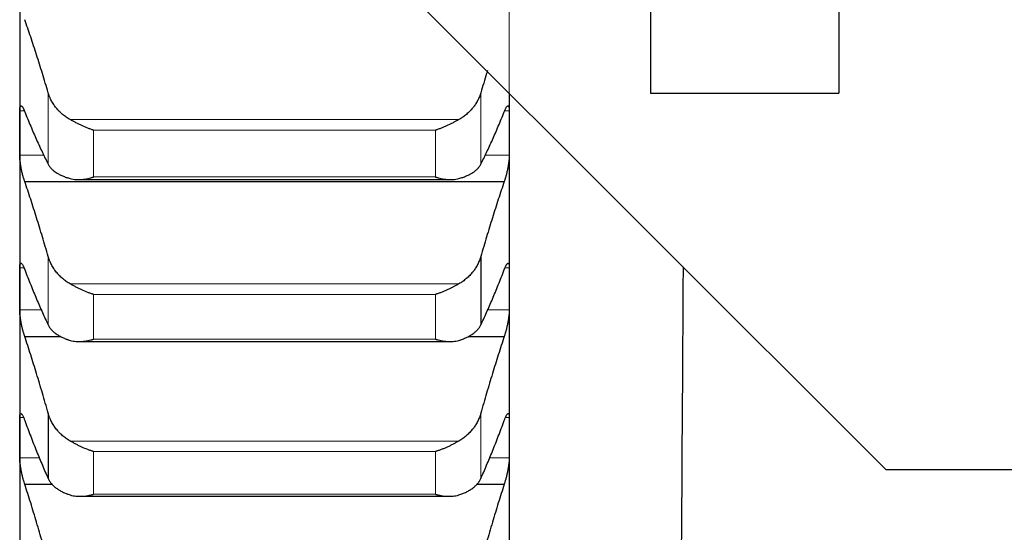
# Model space of a CAD drawing. Header units: inches. Extents: x 0 to 20790, y -12 to 14700.
# Tile 321 of 358: x 13645 to 13749, y 9303 to 9358. Entities that reach past the tile are written whole.
import ezdxf

# ---------------------------------------------------------------- set-up
doc = ezdxf.new("R2010")
doc.units = ezdxf.units.IN
doc.layers.add('1', color=7, linetype='Continuous', true_color=0xffffff)
doc.layers.add('254', color=7, linetype='Continuous', true_color=0xffffff)
doc.styles.add('latin_extended', font='simplex.shx')
doc.dimstyles.get("Standard").update_dxf_attribs({"dimtxt": 0.18, "dimasz": 0.18, "dimexe": 0.18, "dimexo": 0.0625, "dimgap": 0.09, "dimtad": 0, "dimtih": 1, "dimtoh": 1, "dimdec": 4, "dimzin": 0, "dimdsep": 46, "dimtxsty": 'Standard', "dimcen": 0.09, "dimadec": 0, "dimazin": 0, "dimtfac": 1, "dimtdec": 4, "dimtofl": 0, "dimtmove": 0, "dimatfit": 3, "dimfxl": 1, "dimtolj": 1, "dimtzin": 0, "dimarcsym": 0})

# ---------------------------------------------------------------- blocks, each defined once
blk = doc.blocks.new('_U5')
at = {"layer": '254', "color": 3, "linetype": 'Continuous', "lineweight": 13, "transparency": 16777216}
for p, q in [((13696.74, 9764.75), (13696.74, 7981.75)), ((13946.74, 9514.75), (13946.74, 7981.75)), ((13696.74, 8016.75), (12708.28, 8016.75)), ((13574.24, 8016.75), (13451.74, 8016.75)), ((13946.74, 8016.75), (13696.74, 8016.75)), ((14069.24, 8016.75), (14191.74, 8016.75))]:
    blk.add_line(p, q, dxfattribs=at)
at = {"layer": '254', "color": 3, "transparency": 16777216}
for points in [[(13574.24, 7996.34), (13574.24, 8037.17), (13696.74, 8016.75)], [(14069.24, 8037.17), (14069.24, 7996.34), (13946.74, 8016.75)]]:
    blk.add_solid(points, dxfattribs=at)
at = {"layer": 'Defpoints', "color": 0, "transparency": 16777216}
for p in [(13696.74, 9799.75), (13946.74, 9549.75), (13696.74, 8016.75)]:
    blk.add_point(p, dxfattribs=at)
at = {"layer": '254', "color": 2, "lineweight": 13, "transparency": 16777216, "insert": (12769.53, 8200.5), "char_height": 122.5, "attachment_point": 1, "style": 'latin_extended'}
blk.add_mtext('\\A1;250', dxfattribs=at)
blk = doc.blocks.new('_U6')
at = {"layer": '254', "color": 3, "linetype": 'Continuous', "lineweight": 13, "transparency": 16777216}
for p, q in [((13536.74, 9764.75), (13536.74, 8261.75)), ((13696.74, 9764.75), (13696.74, 8261.75)), ((13536.74, 8296.75), (12469.24, 8296.75)), ((13414.24, 8296.75), (13291.74, 8296.75)), ((13536.74, 8296.75), (13696.74, 8296.75)), ((13819.24, 8296.75), (13941.74, 8296.75))]:
    blk.add_line(p, q, dxfattribs=at)
at = {"layer": '254', "color": 3, "transparency": 16777216}
for points in [[(13414.24, 8276.34), (13414.24, 8317.17), (13536.74, 8296.75)], [(13819.24, 8317.17), (13819.24, 8276.34), (13696.74, 8296.75)]]:
    blk.add_solid(points, dxfattribs=at)
at = {"layer": 'Defpoints', "color": 0, "transparency": 16777216}
for p in [(13536.74, 9799.75), (13696.74, 9799.75), (13696.74, 8296.75)]:
    blk.add_point(p, dxfattribs=at)
at = {"layer": '254', "color": 2, "lineweight": 13, "transparency": 16777216, "insert": (12530.49, 8684.67), "char_height": 122.5, "attachment_point": 1, "style": 'latin_extended'}
blk.add_mtext('\\A1;\\C2;Flywheel\\P\\C2;90-240', dxfattribs=at)

msp = doc.modelspace()

# ---------------------------------------------------------------- linework, layer by layer
at = {"layer": '1', "color": 2, "linetype": 'Continuous', "lineweight": 25}
for p, q in [((13731.744, 9636.073), (13731.744, 9349.754)), ((13711.744, 9616.715), (13711.744, 9349.754)), ((13736.744, 9309.754), (13506.744, 9539.754)), ((13644.744, 9362.842), (13644.744, 9345.536)), ((13696.744, 9349.754), (13696.744, 9345.536)), ((13711.744, 9349.754), (13731.744, 9349.754)), ((13644.744, 9345.536), (13644.744, 9328.957)), ((13696.744, 9345.536), (13696.744, 9328.957)), ((13650.988, 9340.583), (13690.526, 9340.583)), ((13645.281, 9340.378), (13696.206, 9340.378)), ((13693.717, 9332.398), (13693.717, 9325.118)), ((13644.744, 9328.957), (13644.744, 9313.131)), ((13696.744, 9328.957), (13696.744, 9313.131)), ((13645.281, 9323.908), (13649.161, 9323.908)), ((13692.361, 9323.908), (13696.206, 9323.908)), ((13651.063, 9323.359), (13690.442, 9323.359)), ((13647.77, 9315.732), (13647.77, 9308.784)), ((13644.744, 9313.131), (13644.744, 9298.085)), ((13696.744, 9313.131), (13696.744, 9298.085)), ((13736.744, 9309.754), (13946.744, 9309.754)), ((13645.281, 9308.2), (13648.235, 9308.2)), ((13693.26, 9308.2), (13696.206, 9308.2)), ((13651.139, 9306.897), (13690.358, 9306.897))]:
    msp.add_line(p, q, dxfattribs=at)
at = {"layer": '1', "color": 110, "linetype": 'Continuous', "lineweight": 13}
for p, q in [((13647.77, 9349.811), (13647.77, 9342.212)), ((13693.717, 9349.811), (13693.717, 9342.212)), ((13644.746, 9347.879), (13645.246, 9347.879)), ((13696.244, 9347.879), (13696.741, 9347.879)), ((13650.112, 9346.956), (13691.375, 9346.956)), ((13652.6, 9345.823), (13688.888, 9345.823)), ((13652.6, 9345.823), (13652.6, 9340.862)), ((13688.888, 9345.823), (13688.888, 9340.862)), ((13644.746, 9343.192), (13647.334, 9343.192)), ((13694.154, 9343.192), (13696.741, 9343.192)), ((13652.6, 9340.862), (13688.888, 9340.862)), ((13647.77, 9332.398), (13647.77, 9325.118)), ((13644.746, 9331.198), (13645.202, 9331.198)), ((13696.289, 9331.198), (13696.741, 9331.198)), ((13650.112, 9329.488), (13691.375, 9329.488)), ((13652.6, 9328.364), (13688.888, 9328.364)), ((13652.6, 9328.364), (13652.6, 9323.611)), ((13688.888, 9328.364), (13688.888, 9323.611)), ((13644.746, 9326.716), (13647.094, 9326.716)), ((13694.393, 9326.716), (13696.741, 9326.716)), ((13652.6, 9323.611), (13688.888, 9323.611)), ((13693.717, 9315.732), (13693.717, 9308.784)), ((13644.746, 9315.267), (13645.163, 9315.267)), ((13696.33, 9315.267), (13696.741, 9315.267)), ((13650.112, 9312.772), (13691.375, 9312.772)), ((13652.6, 9311.659), (13688.888, 9311.659)), ((13652.6, 9311.659), (13652.6, 9307.122)), ((13688.888, 9311.659), (13688.888, 9307.122)), ((13644.746, 9310.996), (13646.878, 9310.996)), ((13694.609, 9310.996), (13696.741, 9310.996)), ((13652.6, 9307.122), (13688.888, 9307.122))]:
    msp.add_line(p, q, dxfattribs=at)
at = {"layer": '1', "color": 2, "linetype": 'Continuous', "lineweight": 25}
for points in [[(13647.77, 9349.811), (13647.566, 9350.505), (13647.157, 9351.87), (13646.537, 9353.847), (13645.912, 9355.756), (13645.492, 9356.982), (13645.281, 9357.584)], [(13644.744, 9345.536), (13644.744, 9346.317), (13644.745, 9347.098), (13644.746, 9347.879)], [(13696.741, 9347.879), (13696.743, 9347.098), (13696.744, 9346.317), (13696.744, 9345.536)], [(13645.281, 9347.793), (13645.492, 9347.264), (13645.912, 9346.238), (13646.537, 9344.795), (13647.157, 9343.448), (13647.566, 9342.613), (13647.77, 9342.212)], [(13693.717, 9342.212), (13693.921, 9342.613), (13694.331, 9343.448), (13694.95, 9344.795), (13695.575, 9346.238), (13695.995, 9347.264), (13696.206, 9347.793)], [(13644.746, 9343.192), (13644.745, 9343.973), (13644.744, 9344.755), (13644.744, 9345.536)], [(13696.744, 9345.536), (13696.744, 9344.755), (13696.743, 9343.973), (13696.741, 9343.192)], [(13647.77, 9332.398), (13647.566, 9333.106), (13647.157, 9334.501), (13646.537, 9336.529), (13645.912, 9338.492), (13645.492, 9339.757), (13645.281, 9340.378)], [(13696.206, 9340.378), (13695.995, 9339.757), (13695.575, 9338.492), (13694.95, 9336.529), (13694.331, 9334.501), (13693.921, 9333.106), (13693.717, 9332.398)], [(13644.744, 9328.957), (13644.744, 9329.704), (13644.745, 9330.451), (13644.746, 9331.198)], [(13696.741, 9331.198), (13696.743, 9330.451), (13696.744, 9329.704), (13696.744, 9328.957)], [(13645.281, 9330.999), (13645.492, 9330.447), (13645.912, 9329.374), (13646.537, 9327.857), (13647.157, 9326.433), (13647.566, 9325.546), (13647.77, 9325.118)], [(13693.717, 9325.118), (13693.921, 9325.546), (13694.331, 9326.433), (13694.95, 9327.857), (13695.575, 9329.374), (13695.995, 9330.447), (13696.206, 9330.999)], [(13644.746, 9326.716), (13644.745, 9327.463), (13644.744, 9328.21), (13644.744, 9328.957)], [(13696.744, 9328.957), (13696.744, 9328.21), (13696.743, 9327.463), (13696.741, 9326.716)], [(13647.77, 9315.732), (13647.566, 9316.455), (13647.157, 9317.878), (13646.537, 9319.953), (13645.912, 9321.966), (13645.492, 9323.268), (13645.281, 9323.908)], [(13696.206, 9323.908), (13695.995, 9323.268), (13695.575, 9321.966), (13694.95, 9319.953), (13694.331, 9317.878), (13693.921, 9316.455), (13693.717, 9315.732)], [(13644.744, 9313.131), (13644.744, 9313.843), (13644.745, 9314.555), (13644.746, 9315.267)], [(13645.281, 9314.955), (13645.492, 9314.381), (13645.912, 9313.263), (13646.537, 9311.675), (13647.157, 9310.177), (13647.566, 9309.238), (13647.77, 9308.784)], [(13693.717, 9308.784), (13693.921, 9309.238), (13694.331, 9310.177), (13694.95, 9311.675), (13695.575, 9313.263), (13695.995, 9314.381), (13696.206, 9314.955)], [(13696.741, 9315.267), (13696.743, 9314.555), (13696.744, 9313.843), (13696.744, 9313.131)], [(13644.746, 9310.996), (13644.745, 9311.708), (13644.744, 9312.42), (13644.744, 9313.131)], [(13696.744, 9313.131), (13696.744, 9312.42), (13696.743, 9311.708), (13696.741, 9310.996)], [(13647.77, 9299.842), (13647.566, 9300.577), (13647.157, 9302.027), (13646.537, 9304.145), (13645.912, 9306.206), (13645.492, 9307.542), (13645.281, 9308.2)], [(13696.206, 9308.2), (13695.995, 9307.542), (13695.575, 9306.206), (13694.95, 9304.145), (13694.331, 9302.027), (13693.921, 9300.577), (13693.717, 9299.842)]]:
    msp.add_open_spline(points, degree=3, dxfattribs=at)
for points, knots in [([(13694.427, 9352.167), (13694.395, 9352.064), (13694.158, 9351.292), (13693.921, 9350.505), (13693.717, 9349.811)], [0, 0, 0, 0, 0.133355, 1, 1, 1, 1]), ([(13650.112, 9346.956), (13649.966, 9347.037), (13649.826, 9347.124), (13649.558, 9347.308), (13649.3, 9347.504), (13649.064, 9347.721), (13648.923, 9347.863), (13648.895, 9347.892), (13648.84, 9347.951), (13648.813, 9347.98), (13648.733, 9348.07), (13648.681, 9348.13), (13648.532, 9348.314), (13648.439, 9348.44), (13648.267, 9348.698), (13648.188, 9348.83), (13648.08, 9349.033), (13648.046, 9349.102), (13647.997, 9349.206), (13647.981, 9349.241), (13647.95, 9349.311), (13647.935, 9349.346), (13647.863, 9349.523), (13647.813, 9349.666), (13647.77, 9349.811)], [0, 0, 0, 0, 0.125, 0.125, 0.25, 0.375, 0.375, 0.40625, 0.40625, 0.4375, 0.4375, 0.5, 0.5, 0.625, 0.625, 0.75, 0.75, 0.8125, 0.8125, 0.84375, 0.84375, 0.875, 0.875, 1, 1, 1, 1]), ([(13693.717, 9349.811), (13693.675, 9349.666), (13693.625, 9349.524), (13693.51, 9349.244), (13693.381, 9348.968), (13693.224, 9348.703), (13693.094, 9348.508), (13693.049, 9348.444), (13692.979, 9348.348), (13692.955, 9348.317), (13692.907, 9348.254), (13692.882, 9348.223), (13692.757, 9348.07), (13692.546, 9347.834), (13692.311, 9347.617), (13692.064, 9347.41), (13691.934, 9347.311), (13691.764, 9347.194), (13691.73, 9347.171), (13691.661, 9347.126), (13691.556, 9347.06), (13691.448, 9346.997), (13691.375, 9346.956)], [0, 0, 0, 0, 0.125, 0.125, 0.25, 0.375, 0.375, 0.4375, 0.4375, 0.46875, 0.46875, 0.5, 0.5, 0.625, 0.75, 0.75, 0.875, 0.875, 0.90625, 0.90625, 0.9375, 1, 1, 1, 1]), ([(13644.746, 9347.879), (13644.746, 9347.925), (13644.748, 9348.011), (13644.757, 9348.122), (13644.765, 9348.186), (13644.773, 9348.229), (13644.776, 9348.243), (13644.782, 9348.269), (13644.786, 9348.281), (13644.803, 9348.338), (13644.82, 9348.371), (13644.845, 9348.397), (13644.85, 9348.401), (13644.858, 9348.407), (13644.861, 9348.408), (13644.866, 9348.411), (13644.88, 9348.417), (13644.907, 9348.418), (13644.933, 9348.407), (13644.96, 9348.389), (13644.974, 9348.378), (13645.018, 9348.332), (13645.048, 9348.291), (13645.096, 9348.211), (13645.112, 9348.182), (13645.137, 9348.134), (13645.145, 9348.117), (13645.162, 9348.082), (13645.17, 9348.064), (13645.213, 9347.971), (13645.247, 9347.887), (13645.281, 9347.793)], [0, 0, 0, 0, 0.0625, 0.125, 0.1875, 0.1875, 0.21875, 0.21875, 0.25, 0.25, 0.375, 0.375, 0.40625, 0.40625, 0.421875, 0.421875, 0.4375, 0.5, 0.5625, 0.5625, 0.625, 0.625, 0.75, 0.75, 0.8125, 0.8125, 0.84375, 0.84375, 0.875, 0.875, 1, 1, 1, 1]), ([(13696.206, 9347.793), (13696.241, 9347.887), (13696.275, 9347.97), (13696.325, 9348.082), (13696.342, 9348.116), (13696.366, 9348.164), (13696.375, 9348.18), (13696.391, 9348.209), (13696.399, 9348.224), (13696.439, 9348.29), (13696.47, 9348.332), (13696.513, 9348.377), (13696.527, 9348.389), (13696.547, 9348.402), (13696.554, 9348.406), (13696.567, 9348.412), (13696.574, 9348.414), (13696.605, 9348.42), (13696.627, 9348.413), (13696.652, 9348.387), (13696.657, 9348.382), (13696.666, 9348.368), (13696.671, 9348.361), (13696.683, 9348.336), (13696.691, 9348.316), (13696.712, 9348.248), (13696.723, 9348.191), (13696.732, 9348.104), (13696.733, 9348.086), (13696.736, 9348.048), (13696.737, 9348.028), (13696.74, 9347.968), (13696.741, 9347.925), (13696.741, 9347.879)], [0, 0, 0, 0, 0.125, 0.125, 0.1875, 0.1875, 0.21875, 0.21875, 0.25, 0.25, 0.375, 0.375, 0.4375, 0.4375, 0.46875, 0.46875, 0.5, 0.5, 0.625, 0.625, 0.65625, 0.65625, 0.6875, 0.6875, 0.75, 0.75, 0.875, 0.875, 0.90625, 0.90625, 0.9375, 0.9375, 1, 1, 1, 1]), ([(13652.6, 9345.823), (13652.596, 9345.824), (13652.593, 9345.825), (13652.587, 9345.828), (13652.583, 9345.829), (13652.573, 9345.832), (13652.553, 9345.838), (13652.507, 9345.853), (13652.414, 9345.884), (13652.335, 9345.911), (13652.177, 9345.967), (13652.072, 9346.007), (13651.758, 9346.132), (13651.55, 9346.222), (13651.239, 9346.367), (13651.136, 9346.417), (13650.98, 9346.495), (13650.928, 9346.521), (13650.825, 9346.573), (13650.773, 9346.6), (13650.618, 9346.681), (13650.516, 9346.736), (13650.313, 9346.846), (13650.212, 9346.901), (13650.112, 9346.956)], [0, 0, 0, 0, 0.0039062, 0.0039062, 0.0078125, 0.0078125, 0.015625, 0.03125, 0.0625, 0.125, 0.125, 0.25, 0.25, 0.5, 0.5, 0.625, 0.625, 0.6875, 0.6875, 0.75, 0.75, 0.875, 0.875, 1, 1, 1, 1]), ([(13691.375, 9346.956), (13691.276, 9346.901), (13691.175, 9346.846), (13690.974, 9346.737), (13690.873, 9346.683), (13690.669, 9346.576), (13690.566, 9346.524), (13690.36, 9346.421), (13690.256, 9346.371), (13690.046, 9346.273), (13689.941, 9346.225), (13689.731, 9346.134), (13689.626, 9346.091), (13689.416, 9346.007), (13689.311, 9345.968), (13689.152, 9345.911), (13689.073, 9345.884), (13688.981, 9345.853), (13688.934, 9345.838), (13688.914, 9345.832), (13688.901, 9345.828), (13688.894, 9345.825), (13688.888, 9345.823)], [0, 0, 0, 0, 0.125, 0.125, 0.25, 0.25, 0.375, 0.375, 0.5, 0.5, 0.625, 0.625, 0.75, 0.75, 0.875, 0.875, 0.9375, 0.96875, 0.984375, 0.9921875, 0.9921875, 1, 1, 1, 1]), ([(13645.281, 9340.378), (13645.247, 9340.474), (13645.213, 9340.576), (13645.162, 9340.739), (13645.146, 9340.795), (13645.121, 9340.881), (13645.113, 9340.91), (13645.096, 9340.97), (13645.088, 9341), (13645.048, 9341.151), (13645.018, 9341.275), (13644.974, 9341.465), (13644.96, 9341.53), (13644.94, 9341.627), (13644.933, 9341.66), (13644.92, 9341.725), (13644.914, 9341.758), (13644.883, 9341.92), (13644.86, 9342.049), (13644.835, 9342.208), (13644.831, 9342.24), (13644.821, 9342.303), (13644.817, 9342.335), (13644.804, 9342.429), (13644.796, 9342.49), (13644.776, 9342.67), (13644.765, 9342.784), (13644.756, 9342.919), (13644.754, 9342.946), (13644.751, 9342.998), (13644.75, 9343.024), (13644.747, 9343.099), (13644.746, 9343.147), (13644.746, 9343.192)], [0, 0, 0, 0, 0.125, 0.125, 0.1875, 0.1875, 0.21875, 0.21875, 0.25, 0.25, 0.375, 0.375, 0.4375, 0.4375, 0.46875, 0.46875, 0.5, 0.5, 0.625, 0.625, 0.65625, 0.65625, 0.6875, 0.6875, 0.75, 0.75, 0.875, 0.875, 0.90625, 0.90625, 0.9375, 0.9375, 1, 1, 1, 1]), ([(13696.741, 9343.192), (13696.741, 9343.147), (13696.739, 9343.051), (13696.731, 9342.897), (13696.722, 9342.786), (13696.714, 9342.7), (13696.711, 9342.671), (13696.705, 9342.611), (13696.702, 9342.582), (13696.684, 9342.432), (13696.668, 9342.308), (13696.643, 9342.148), (13696.638, 9342.116), (13696.63, 9342.067), (13696.627, 9342.051), (13696.621, 9342.019), (13696.607, 9341.937), (13696.581, 9341.792), (13696.555, 9341.662), (13696.528, 9341.533), (13696.514, 9341.469), (13696.47, 9341.276), (13696.439, 9341.152), (13696.392, 9340.972), (13696.376, 9340.913), (13696.351, 9340.826), (13696.342, 9340.798), (13696.326, 9340.741), (13696.317, 9340.713), (13696.275, 9340.576), (13696.241, 9340.474), (13696.206, 9340.378)], [0, 0, 0, 0, 0.0625, 0.125, 0.1875, 0.1875, 0.21875, 0.21875, 0.25, 0.25, 0.375, 0.375, 0.40625, 0.40625, 0.421875, 0.421875, 0.4375, 0.5, 0.5625, 0.5625, 0.625, 0.625, 0.75, 0.75, 0.8125, 0.8125, 0.84375, 0.84375, 0.875, 0.875, 1, 1, 1, 1]), ([(13647.77, 9342.212), (13647.813, 9342.129), (13647.863, 9342.047), (13647.977, 9341.889), (13648.106, 9341.736), (13648.264, 9341.591), (13648.393, 9341.486), (13648.438, 9341.452), (13648.509, 9341.401), (13648.532, 9341.384), (13648.581, 9341.351), (13648.605, 9341.334), (13648.73, 9341.253), (13648.942, 9341.13), (13649.177, 9341.019), (13649.424, 9340.914), (13649.553, 9340.864), (13649.723, 9340.806), (13649.758, 9340.795), (13649.827, 9340.772), (13649.932, 9340.739), (13650.039, 9340.708), (13650.112, 9340.688)], [0, 0, 0, 0, 0.125, 0.125, 0.25, 0.375, 0.375, 0.4375, 0.4375, 0.46875, 0.46875, 0.5, 0.5, 0.625, 0.75, 0.75, 0.875, 0.875, 0.90625, 0.90625, 0.9375, 1, 1, 1, 1]), ([(13691.375, 9340.688), (13691.521, 9340.728), (13691.661, 9340.771), (13691.93, 9340.863), (13692.188, 9340.961), (13692.424, 9341.072), (13692.565, 9341.146), (13692.592, 9341.161), (13692.647, 9341.191), (13692.674, 9341.207), (13692.755, 9341.253), (13692.806, 9341.285), (13692.956, 9341.382), (13693.049, 9341.449), (13693.22, 9341.589), (13693.299, 9341.661), (13693.407, 9341.773), (13693.442, 9341.811), (13693.491, 9341.869), (13693.506, 9341.888), (13693.537, 9341.927), (13693.552, 9341.947), (13693.625, 9342.047), (13693.675, 9342.129), (13693.717, 9342.212)], [0, 0, 0, 0, 0.125, 0.125, 0.25, 0.375, 0.375, 0.40625, 0.40625, 0.4375, 0.4375, 0.5, 0.5, 0.625, 0.625, 0.75, 0.75, 0.8125, 0.8125, 0.84375, 0.84375, 0.875, 0.875, 1, 1, 1, 1]), ([(13650.112, 9340.688), (13650.212, 9340.661), (13650.312, 9340.64), (13650.513, 9340.608), (13650.615, 9340.597), (13650.818, 9340.584), (13650.921, 9340.582), (13651.128, 9340.586), (13651.232, 9340.591), (13651.442, 9340.61), (13651.547, 9340.623), (13651.756, 9340.655), (13651.861, 9340.674), (13652.071, 9340.718), (13652.177, 9340.743), (13652.335, 9340.785), (13652.414, 9340.806), (13652.507, 9340.833), (13652.553, 9340.847), (13652.573, 9340.854), (13652.586, 9340.858), (13652.593, 9340.86), (13652.6, 9340.862)], [0, 0, 0, 0, 0.125, 0.125, 0.25, 0.25, 0.375, 0.375, 0.5, 0.5, 0.625, 0.625, 0.75, 0.75, 0.875, 0.875, 0.9375, 0.96875, 0.984375, 0.9921875, 0.9921875, 1, 1, 1, 1]), ([(13688.888, 9340.862), (13688.891, 9340.861), (13688.894, 9340.86), (13688.901, 9340.858), (13688.904, 9340.857), (13688.914, 9340.854), (13688.934, 9340.847), (13688.981, 9340.833), (13689.073, 9340.806), (13689.152, 9340.785), (13689.31, 9340.743), (13689.415, 9340.718), (13689.729, 9340.652), (13689.937, 9340.62), (13690.248, 9340.592), (13690.352, 9340.586), (13690.507, 9340.583), (13690.559, 9340.583), (13690.663, 9340.585), (13690.715, 9340.587), (13690.87, 9340.597), (13690.972, 9340.608), (13691.175, 9340.64), (13691.275, 9340.661), (13691.375, 9340.688)], [0, 0, 0, 0, 0.0039063, 0.0039063, 0.0078125, 0.0078125, 0.015625, 0.03125, 0.0625, 0.125, 0.125, 0.25, 0.25, 0.5, 0.5, 0.625, 0.625, 0.6875, 0.6875, 0.75, 0.75, 0.875, 0.875, 1, 1, 1, 1]), ([(13650.112, 9329.488), (13649.966, 9329.57), (13649.826, 9329.658), (13649.558, 9329.846), (13649.3, 9330.045), (13649.064, 9330.266), (13648.923, 9330.411), (13648.895, 9330.441), (13648.84, 9330.5), (13648.813, 9330.53), (13648.733, 9330.621), (13648.681, 9330.683), (13648.532, 9330.87), (13648.439, 9330.998), (13648.267, 9331.262), (13648.188, 9331.397), (13648.08, 9331.604), (13648.046, 9331.674), (13647.997, 9331.78), (13647.981, 9331.815), (13647.95, 9331.887), (13647.935, 9331.923), (13647.863, 9332.103), (13647.813, 9332.25), (13647.77, 9332.398)], [0, 0, 0, 0, 0.125, 0.125, 0.25, 0.375, 0.375, 0.40625, 0.40625, 0.4375, 0.4375, 0.5, 0.5, 0.625, 0.625, 0.75, 0.75, 0.8125, 0.8125, 0.84375, 0.84375, 0.875, 0.875, 1, 1, 1, 1]), ([(13693.717, 9332.398), (13693.675, 9332.249), (13693.625, 9332.104), (13693.51, 9331.818), (13693.381, 9331.537), (13693.224, 9331.267), (13693.094, 9331.068), (13693.049, 9331.003), (13692.979, 9330.905), (13692.955, 9330.873), (13692.907, 9330.809), (13692.882, 9330.778), (13692.757, 9330.621), (13692.546, 9330.381), (13692.311, 9330.16), (13692.064, 9329.949), (13691.934, 9329.849), (13691.764, 9329.73), (13691.73, 9329.706), (13691.661, 9329.66), (13691.556, 9329.593), (13691.448, 9329.529), (13691.375, 9329.488)], [0, 0, 0, 0, 0.125, 0.125, 0.25, 0.375, 0.375, 0.4375, 0.4375, 0.46875, 0.46875, 0.5, 0.5, 0.625, 0.75, 0.75, 0.875, 0.875, 0.90625, 0.90625, 0.9375, 1, 1, 1, 1]), ([(13644.746, 9331.198), (13644.746, 9331.241), (13644.748, 9331.323), (13644.757, 9331.428), (13644.765, 9331.487), (13644.773, 9331.527), (13644.776, 9331.539), (13644.782, 9331.563), (13644.786, 9331.574), (13644.803, 9331.625), (13644.82, 9331.653), (13644.845, 9331.672), (13644.85, 9331.675), (13644.858, 9331.678), (13644.861, 9331.679), (13644.866, 9331.68), (13644.88, 9331.683), (13644.907, 9331.678), (13644.933, 9331.662), (13644.96, 9331.639), (13644.974, 9331.625), (13645.018, 9331.572), (13645.048, 9331.526), (13645.096, 9331.439), (13645.112, 9331.408), (13645.137, 9331.356), (13645.145, 9331.338), (13645.162, 9331.301), (13645.17, 9331.282), (13645.213, 9331.184), (13645.247, 9331.096), (13645.281, 9330.999)], [0, 0, 0, 0, 0.0625, 0.125, 0.1875, 0.1875, 0.21875, 0.21875, 0.25, 0.25, 0.375, 0.375, 0.40625, 0.40625, 0.421875, 0.421875, 0.4375, 0.5, 0.5625, 0.5625, 0.625, 0.625, 0.75, 0.75, 0.8125, 0.8125, 0.84375, 0.84375, 0.875, 0.875, 1, 1, 1, 1]), ([(13696.206, 9330.999), (13696.241, 9331.096), (13696.275, 9331.184), (13696.325, 9331.301), (13696.342, 9331.337), (13696.366, 9331.389), (13696.375, 9331.405), (13696.391, 9331.437), (13696.399, 9331.453), (13696.439, 9331.525), (13696.47, 9331.572), (13696.513, 9331.624), (13696.527, 9331.639), (13696.547, 9331.656), (13696.554, 9331.661), (13696.567, 9331.669), (13696.574, 9331.673), (13696.605, 9331.686), (13696.627, 9331.683), (13696.652, 9331.665), (13696.657, 9331.66), (13696.666, 9331.649), (13696.671, 9331.643), (13696.683, 9331.622), (13696.691, 9331.605), (13696.712, 9331.544), (13696.723, 9331.492), (13696.732, 9331.41), (13696.733, 9331.393), (13696.736, 9331.358), (13696.737, 9331.34), (13696.74, 9331.282), (13696.741, 9331.241), (13696.741, 9331.198)], [0, 0, 0, 0, 0.125, 0.125, 0.1875, 0.1875, 0.21875, 0.21875, 0.25, 0.25, 0.375, 0.375, 0.4375, 0.4375, 0.46875, 0.46875, 0.5, 0.5, 0.625, 0.625, 0.65625, 0.65625, 0.6875, 0.6875, 0.75, 0.75, 0.875, 0.875, 0.90625, 0.90625, 0.9375, 0.9375, 1, 1, 1, 1]), ([(13715.201, 9331.289), (13715.175, 9327.191), (13714.857, 9275.733), (13713.871, 9116.641), (13712.911, 8961.647), (13712.245, 8854.012)], [0, 0, 0, 0, 0.0257608, 0.323445, 1, 1, 1, 1]), ([(13652.6, 9328.364), (13652.596, 9328.365), (13652.593, 9328.366), (13652.587, 9328.368), (13652.583, 9328.369), (13652.573, 9328.372), (13652.553, 9328.378), (13652.507, 9328.392), (13652.414, 9328.422), (13652.335, 9328.448), (13652.177, 9328.503), (13652.072, 9328.541), (13651.758, 9328.663), (13651.55, 9328.752), (13651.239, 9328.896), (13651.136, 9328.946), (13650.98, 9329.022), (13650.928, 9329.048), (13650.825, 9329.101), (13650.773, 9329.128), (13650.618, 9329.209), (13650.516, 9329.264), (13650.313, 9329.375), (13650.212, 9329.431), (13650.112, 9329.488)], [0, 0, 0, 0, 0.0039062, 0.0039062, 0.0078125, 0.0078125, 0.015625, 0.03125, 0.0625, 0.125, 0.125, 0.25, 0.25, 0.5, 0.5, 0.625, 0.625, 0.6875, 0.6875, 0.75, 0.75, 0.875, 0.875, 1, 1, 1, 1]), ([(13691.375, 9329.488), (13691.276, 9329.431), (13691.175, 9329.376), (13690.974, 9329.265), (13690.873, 9329.211), (13690.669, 9329.104), (13690.566, 9329.052), (13690.36, 9328.949), (13690.256, 9328.899), (13690.046, 9328.802), (13689.941, 9328.756), (13689.731, 9328.666), (13689.626, 9328.623), (13689.416, 9328.542), (13689.311, 9328.503), (13689.152, 9328.448), (13689.073, 9328.422), (13688.981, 9328.392), (13688.934, 9328.378), (13688.914, 9328.372), (13688.901, 9328.368), (13688.894, 9328.366), (13688.888, 9328.364)], [0, 0, 0, 0, 0.125, 0.125, 0.25, 0.25, 0.375, 0.375, 0.5, 0.5, 0.625, 0.625, 0.75, 0.75, 0.875, 0.875, 0.9375, 0.96875, 0.984375, 0.9921875, 0.9921875, 1, 1, 1, 1]), ([(13645.281, 9323.908), (13645.247, 9324.007), (13645.213, 9324.112), (13645.162, 9324.279), (13645.146, 9324.336), (13645.121, 9324.424), (13645.113, 9324.454), (13645.096, 9324.514), (13645.088, 9324.545), (13645.048, 9324.698), (13645.018, 9324.823), (13644.974, 9325.015), (13644.96, 9325.079), (13644.94, 9325.177), (13644.933, 9325.21), (13644.92, 9325.275), (13644.914, 9325.308), (13644.883, 9325.47), (13644.86, 9325.598), (13644.835, 9325.755), (13644.831, 9325.787), (13644.821, 9325.85), (13644.817, 9325.881), (13644.804, 9325.973), (13644.796, 9326.034), (13644.776, 9326.21), (13644.765, 9326.321), (13644.756, 9326.452), (13644.754, 9326.478), (13644.751, 9326.529), (13644.75, 9326.554), (13644.747, 9326.626), (13644.746, 9326.672), (13644.746, 9326.716)], [0, 0, 0, 0, 0.125, 0.125, 0.1875, 0.1875, 0.21875, 0.21875, 0.25, 0.25, 0.375, 0.375, 0.4375, 0.4375, 0.46875, 0.46875, 0.5, 0.5, 0.625, 0.625, 0.65625, 0.65625, 0.6875, 0.6875, 0.75, 0.75, 0.875, 0.875, 0.90625, 0.90625, 0.9375, 0.9375, 1, 1, 1, 1]), ([(13696.741, 9326.716), (13696.741, 9326.672), (13696.739, 9326.58), (13696.731, 9326.431), (13696.722, 9326.323), (13696.714, 9326.239), (13696.711, 9326.21), (13696.705, 9326.152), (13696.702, 9326.123), (13696.684, 9325.976), (13696.668, 9325.854), (13696.643, 9325.696), (13696.638, 9325.664), (13696.63, 9325.616), (13696.627, 9325.6), (13696.621, 9325.567), (13696.607, 9325.487), (13696.581, 9325.341), (13696.555, 9325.212), (13696.528, 9325.083), (13696.514, 9325.018), (13696.47, 9324.824), (13696.439, 9324.699), (13696.392, 9324.516), (13696.376, 9324.457), (13696.351, 9324.368), (13696.342, 9324.339), (13696.326, 9324.281), (13696.317, 9324.253), (13696.275, 9324.112), (13696.241, 9324.007), (13696.206, 9323.908)], [0, 0, 0, 0, 0.0625, 0.125, 0.1875, 0.1875, 0.21875, 0.21875, 0.25, 0.25, 0.375, 0.375, 0.40625, 0.40625, 0.421875, 0.421875, 0.4375, 0.5, 0.5625, 0.5625, 0.625, 0.625, 0.75, 0.75, 0.8125, 0.8125, 0.84375, 0.84375, 0.875, 0.875, 1, 1, 1, 1]), ([(13647.77, 9325.118), (13647.813, 9325.029), (13647.863, 9324.942), (13647.977, 9324.773), (13648.106, 9324.609), (13648.264, 9324.454), (13648.393, 9324.341), (13648.438, 9324.304), (13648.509, 9324.25), (13648.532, 9324.232), (13648.581, 9324.196), (13648.605, 9324.178), (13648.73, 9324.091), (13648.942, 9323.959), (13649.177, 9323.839), (13649.424, 9323.726), (13649.553, 9323.673), (13649.723, 9323.61), (13649.758, 9323.598), (13649.827, 9323.573), (13649.932, 9323.538), (13650.039, 9323.504), (13650.112, 9323.483)], [0, 0, 0, 0, 0.125, 0.125, 0.25, 0.375, 0.375, 0.4375, 0.4375, 0.46875, 0.46875, 0.5, 0.5, 0.625, 0.75, 0.75, 0.875, 0.875, 0.90625, 0.90625, 0.9375, 1, 1, 1, 1]), ([(13691.375, 9323.483), (13691.521, 9323.526), (13691.661, 9323.572), (13691.93, 9323.671), (13692.188, 9323.777), (13692.424, 9323.897), (13692.565, 9323.976), (13692.592, 9323.992), (13692.647, 9324.025), (13692.674, 9324.041), (13692.755, 9324.092), (13692.806, 9324.126), (13692.956, 9324.23), (13693.049, 9324.302), (13693.22, 9324.451), (13693.299, 9324.528), (13693.407, 9324.648), (13693.442, 9324.689), (13693.491, 9324.751), (13693.506, 9324.772), (13693.537, 9324.814), (13693.552, 9324.835), (13693.625, 9324.942), (13693.675, 9325.029), (13693.717, 9325.118)], [0, 0, 0, 0, 0.125, 0.125, 0.25, 0.375, 0.375, 0.40625, 0.40625, 0.4375, 0.4375, 0.5, 0.5, 0.625, 0.625, 0.75, 0.75, 0.8125, 0.8125, 0.84375, 0.84375, 0.875, 0.875, 1, 1, 1, 1]), ([(13650.112, 9323.483), (13650.212, 9323.454), (13650.312, 9323.43), (13650.513, 9323.394), (13650.615, 9323.381), (13650.818, 9323.364), (13650.921, 9323.36), (13651.128, 9323.359), (13651.232, 9323.363), (13651.442, 9323.377), (13651.547, 9323.388), (13651.756, 9323.417), (13651.861, 9323.434), (13652.071, 9323.475), (13652.177, 9323.498), (13652.335, 9323.537), (13652.414, 9323.558), (13652.507, 9323.584), (13652.553, 9323.597), (13652.573, 9323.603), (13652.586, 9323.607), (13652.593, 9323.609), (13652.6, 9323.611)], [0, 0, 0, 0, 0.125, 0.125, 0.25, 0.25, 0.375, 0.375, 0.5, 0.5, 0.625, 0.625, 0.75, 0.75, 0.875, 0.875, 0.9375, 0.96875, 0.984375, 0.9921875, 0.9921875, 1, 1, 1, 1]), ([(13688.888, 9323.611), (13688.891, 9323.61), (13688.894, 9323.609), (13688.901, 9323.607), (13688.904, 9323.606), (13688.914, 9323.603), (13688.934, 9323.597), (13688.981, 9323.584), (13689.073, 9323.558), (13689.152, 9323.537), (13689.31, 9323.498), (13689.415, 9323.475), (13689.729, 9323.414), (13689.937, 9323.385), (13690.248, 9323.363), (13690.352, 9323.359), (13690.507, 9323.359), (13690.559, 9323.36), (13690.663, 9323.365), (13690.715, 9323.368), (13690.87, 9323.381), (13690.972, 9323.394), (13691.175, 9323.43), (13691.275, 9323.454), (13691.375, 9323.483)], [0, 0, 0, 0, 0.0039063, 0.0039063, 0.0078125, 0.0078125, 0.015625, 0.03125, 0.0625, 0.125, 0.125, 0.25, 0.25, 0.5, 0.5, 0.625, 0.625, 0.6875, 0.6875, 0.75, 0.75, 0.875, 0.875, 1, 1, 1, 1]), ([(13644.746, 9315.267), (13644.746, 9315.308), (13644.748, 9315.385), (13644.757, 9315.483), (13644.765, 9315.538), (13644.773, 9315.574), (13644.776, 9315.585), (13644.782, 9315.606), (13644.786, 9315.616), (13644.803, 9315.66), (13644.82, 9315.683), (13644.845, 9315.696), (13644.85, 9315.698), (13644.858, 9315.699), (13644.861, 9315.699), (13644.866, 9315.699), (13644.88, 9315.699), (13644.907, 9315.688), (13644.933, 9315.667), (13644.96, 9315.639), (13644.974, 9315.622), (13645.018, 9315.562), (13645.048, 9315.51), (13645.096, 9315.417), (13645.112, 9315.384), (13645.137, 9315.329), (13645.145, 9315.31), (13645.162, 9315.271), (13645.17, 9315.251), (13645.213, 9315.147), (13645.247, 9315.056), (13645.281, 9314.955)], [0, 0, 0, 0, 0.0625, 0.125, 0.1875, 0.1875, 0.21875, 0.21875, 0.25, 0.25, 0.375, 0.375, 0.40625, 0.40625, 0.421875, 0.421875, 0.4375, 0.5, 0.5625, 0.5625, 0.625, 0.625, 0.75, 0.75, 0.8125, 0.8125, 0.84375, 0.84375, 0.875, 0.875, 1, 1, 1, 1]), ([(13650.112, 9312.772), (13649.966, 9312.855), (13649.826, 9312.945), (13649.558, 9313.136), (13649.3, 9313.338), (13649.064, 9313.563), (13648.923, 9313.71), (13648.895, 9313.74), (13648.84, 9313.801), (13648.813, 9313.831), (13648.733, 9313.924), (13648.681, 9313.987), (13648.532, 9314.177), (13648.439, 9314.308), (13648.267, 9314.576), (13648.188, 9314.713), (13648.08, 9314.924), (13648.046, 9314.995), (13647.997, 9315.103), (13647.981, 9315.139), (13647.95, 9315.212), (13647.935, 9315.249), (13647.863, 9315.433), (13647.813, 9315.582), (13647.77, 9315.732)], [0, 0, 0, 0, 0.125, 0.125, 0.25, 0.375, 0.375, 0.40625, 0.40625, 0.4375, 0.4375, 0.5, 0.5, 0.625, 0.625, 0.75, 0.75, 0.8125, 0.8125, 0.84375, 0.84375, 0.875, 0.875, 1, 1, 1, 1]), ([(13693.717, 9315.732), (13693.675, 9315.582), (13693.625, 9315.433), (13693.51, 9315.142), (13693.381, 9314.856), (13693.224, 9314.581), (13693.094, 9314.379), (13693.049, 9314.312), (13692.979, 9314.213), (13692.955, 9314.18), (13692.907, 9314.115), (13692.882, 9314.083), (13692.757, 9313.924), (13692.546, 9313.68), (13692.311, 9313.455), (13692.064, 9313.241), (13691.934, 9313.139), (13691.764, 9313.018), (13691.73, 9312.994), (13691.661, 9312.948), (13691.556, 9312.879), (13691.448, 9312.814), (13691.375, 9312.772)], [0, 0, 0, 0, 0.125, 0.125, 0.25, 0.375, 0.375, 0.4375, 0.4375, 0.46875, 0.46875, 0.5, 0.5, 0.625, 0.75, 0.75, 0.875, 0.875, 0.90625, 0.90625, 0.9375, 1, 1, 1, 1]), ([(13696.206, 9314.955), (13696.241, 9315.056), (13696.275, 9315.147), (13696.325, 9315.27), (13696.342, 9315.309), (13696.366, 9315.364), (13696.375, 9315.381), (13696.391, 9315.415), (13696.399, 9315.432), (13696.439, 9315.51), (13696.47, 9315.561), (13696.513, 9315.621), (13696.527, 9315.638), (13696.547, 9315.659), (13696.554, 9315.666), (13696.567, 9315.676), (13696.574, 9315.681), (13696.605, 9315.701), (13696.627, 9315.703), (13696.652, 9315.691), (13696.657, 9315.688), (13696.666, 9315.68), (13696.671, 9315.675), (13696.683, 9315.658), (13696.691, 9315.643), (13696.712, 9315.59), (13696.723, 9315.542), (13696.732, 9315.467), (13696.733, 9315.451), (13696.736, 9315.418), (13696.737, 9315.401), (13696.74, 9315.347), (13696.741, 9315.308), (13696.741, 9315.267)], [0, 0, 0, 0, 0.125, 0.125, 0.1875, 0.1875, 0.21875, 0.21875, 0.25, 0.25, 0.375, 0.375, 0.4375, 0.4375, 0.46875, 0.46875, 0.5, 0.5, 0.625, 0.625, 0.65625, 0.65625, 0.6875, 0.6875, 0.75, 0.75, 0.875, 0.875, 0.90625, 0.90625, 0.9375, 0.9375, 1, 1, 1, 1]), ([(13652.6, 9311.659), (13652.596, 9311.66), (13652.593, 9311.661), (13652.587, 9311.663), (13652.583, 9311.664), (13652.573, 9311.667), (13652.553, 9311.672), (13652.507, 9311.686), (13652.414, 9311.715), (13652.335, 9311.74), (13652.177, 9311.793), (13652.072, 9311.83), (13651.758, 9311.949), (13651.55, 9312.036), (13651.239, 9312.178), (13651.136, 9312.228), (13650.98, 9312.304), (13650.928, 9312.33), (13650.825, 9312.383), (13650.773, 9312.41), (13650.618, 9312.491), (13650.516, 9312.546), (13650.313, 9312.658), (13650.212, 9312.715), (13650.112, 9312.772)], [0, 0, 0, 0, 0.0039062, 0.0039062, 0.0078125, 0.0078125, 0.015625, 0.03125, 0.0625, 0.125, 0.125, 0.25, 0.25, 0.5, 0.5, 0.625, 0.625, 0.6875, 0.6875, 0.75, 0.75, 0.875, 0.875, 1, 1, 1, 1]), ([(13691.375, 9312.772), (13691.276, 9312.715), (13691.175, 9312.658), (13690.974, 9312.547), (13690.873, 9312.493), (13690.669, 9312.386), (13690.566, 9312.333), (13690.36, 9312.231), (13690.256, 9312.182), (13690.046, 9312.086), (13689.941, 9312.04), (13689.731, 9311.952), (13689.626, 9311.91), (13689.416, 9311.831), (13689.311, 9311.793), (13689.152, 9311.74), (13689.073, 9311.714), (13688.981, 9311.686), (13688.934, 9311.672), (13688.914, 9311.667), (13688.901, 9311.663), (13688.894, 9311.661), (13688.888, 9311.659)], [0, 0, 0, 0, 0.125, 0.125, 0.25, 0.25, 0.375, 0.375, 0.5, 0.5, 0.625, 0.625, 0.75, 0.75, 0.875, 0.875, 0.9375, 0.96875, 0.984375, 0.9921875, 0.9921875, 1, 1, 1, 1]), ([(13645.281, 9308.2), (13645.247, 9308.302), (13645.213, 9308.41), (13645.162, 9308.58), (13645.146, 9308.639), (13645.121, 9308.728), (13645.113, 9308.759), (13645.096, 9308.82), (13645.088, 9308.851), (13645.048, 9309.006), (13645.018, 9309.132), (13644.974, 9309.325), (13644.96, 9309.389), (13644.94, 9309.487), (13644.933, 9309.52), (13644.92, 9309.585), (13644.914, 9309.617), (13644.883, 9309.779), (13644.86, 9309.906), (13644.835, 9310.062), (13644.831, 9310.093), (13644.821, 9310.155), (13644.817, 9310.185), (13644.804, 9310.276), (13644.796, 9310.336), (13644.776, 9310.508), (13644.765, 9310.616), (13644.756, 9310.744), (13644.754, 9310.769), (13644.751, 9310.817), (13644.75, 9310.841), (13644.747, 9310.911), (13644.746, 9310.955), (13644.746, 9310.996)], [0, 0, 0, 0, 0.125, 0.125, 0.1875, 0.1875, 0.21875, 0.21875, 0.25, 0.25, 0.375, 0.375, 0.4375, 0.4375, 0.46875, 0.46875, 0.5, 0.5, 0.625, 0.625, 0.65625, 0.65625, 0.6875, 0.6875, 0.75, 0.75, 0.875, 0.875, 0.90625, 0.90625, 0.9375, 0.9375, 1, 1, 1, 1]), ([(13696.741, 9310.996), (13696.741, 9310.955), (13696.739, 9310.867), (13696.731, 9310.723), (13696.722, 9310.618), (13696.714, 9310.536), (13696.711, 9310.508), (13696.705, 9310.452), (13696.702, 9310.423), (13696.684, 9310.279), (13696.668, 9310.159), (13696.643, 9310.003), (13696.638, 9309.971), (13696.63, 9309.924), (13696.627, 9309.908), (13696.621, 9309.876), (13696.607, 9309.796), (13696.581, 9309.651), (13696.555, 9309.522), (13696.528, 9309.393), (13696.514, 9309.328), (13696.47, 9309.133), (13696.439, 9309.007), (13696.392, 9308.822), (13696.376, 9308.761), (13696.351, 9308.672), (13696.342, 9308.642), (13696.326, 9308.583), (13696.317, 9308.554), (13696.275, 9308.41), (13696.241, 9308.302), (13696.206, 9308.2)], [0, 0, 0, 0, 0.0625, 0.125, 0.1875, 0.1875, 0.21875, 0.21875, 0.25, 0.25, 0.375, 0.375, 0.40625, 0.40625, 0.421875, 0.421875, 0.4375, 0.5, 0.5625, 0.5625, 0.625, 0.625, 0.75, 0.75, 0.8125, 0.8125, 0.84375, 0.84375, 0.875, 0.875, 1, 1, 1, 1]), ([(13647.77, 9308.784), (13647.813, 9308.689), (13647.863, 9308.597), (13647.977, 9308.418), (13648.106, 9308.243), (13648.264, 9308.078), (13648.393, 9307.958), (13648.438, 9307.918), (13648.509, 9307.86), (13648.532, 9307.841), (13648.581, 9307.803), (13648.605, 9307.784), (13648.73, 9307.691), (13648.942, 9307.55), (13649.177, 9307.422), (13649.424, 9307.301), (13649.553, 9307.244), (13649.723, 9307.177), (13649.758, 9307.163), (13649.827, 9307.137), (13649.932, 9307.099), (13650.039, 9307.063), (13650.112, 9307.04)], [0, 0, 0, 0, 0.125, 0.125, 0.25, 0.375, 0.375, 0.4375, 0.4375, 0.46875, 0.46875, 0.5, 0.5, 0.625, 0.75, 0.75, 0.875, 0.875, 0.90625, 0.90625, 0.9375, 1, 1, 1, 1]), ([(13691.375, 9307.04), (13691.521, 9307.086), (13691.661, 9307.136), (13691.93, 9307.242), (13692.188, 9307.355), (13692.424, 9307.483), (13692.565, 9307.568), (13692.592, 9307.585), (13692.647, 9307.62), (13692.674, 9307.638), (13692.755, 9307.691), (13692.806, 9307.728), (13692.956, 9307.839), (13693.049, 9307.916), (13693.22, 9308.075), (13693.299, 9308.157), (13693.407, 9308.285), (13693.442, 9308.328), (13693.491, 9308.394), (13693.506, 9308.416), (13693.537, 9308.461), (13693.552, 9308.483), (13693.625, 9308.597), (13693.675, 9308.689), (13693.717, 9308.784)], [0, 0, 0, 0, 0.125, 0.125, 0.25, 0.375, 0.375, 0.40625, 0.40625, 0.4375, 0.4375, 0.5, 0.5, 0.625, 0.625, 0.75, 0.75, 0.8125, 0.8125, 0.84375, 0.84375, 0.875, 0.875, 1, 1, 1, 1]), ([(13650.112, 9307.04), (13650.212, 9307.009), (13650.312, 9306.984), (13650.513, 9306.943), (13650.615, 9306.928), (13650.818, 9306.906), (13650.921, 9306.9), (13651.128, 9306.895), (13651.232, 9306.897), (13651.442, 9306.908), (13651.547, 9306.917), (13651.756, 9306.941), (13651.861, 9306.957), (13652.071, 9306.994), (13652.177, 9307.016), (13652.335, 9307.052), (13652.414, 9307.072), (13652.507, 9307.096), (13652.553, 9307.109), (13652.573, 9307.115), (13652.586, 9307.118), (13652.593, 9307.12), (13652.6, 9307.122)], [0, 0, 0, 0, 0.125, 0.125, 0.25, 0.25, 0.375, 0.375, 0.5, 0.5, 0.625, 0.625, 0.75, 0.75, 0.875, 0.875, 0.9375, 0.96875, 0.984375, 0.9921875, 0.9921875, 1, 1, 1, 1]), ([(13688.888, 9307.122), (13688.891, 9307.121), (13688.894, 9307.12), (13688.901, 9307.118), (13688.904, 9307.117), (13688.914, 9307.115), (13688.934, 9307.109), (13688.981, 9307.096), (13689.073, 9307.072), (13689.152, 9307.052), (13689.31, 9307.016), (13689.415, 9306.994), (13689.729, 9306.939), (13689.937, 9306.914), (13690.248, 9306.897), (13690.352, 9306.895), (13690.507, 9306.899), (13690.559, 9306.901), (13690.663, 9306.907), (13690.715, 9306.911), (13690.87, 9306.927), (13690.972, 9306.943), (13691.175, 9306.983), (13691.275, 9307.009), (13691.375, 9307.04)], [0, 0, 0, 0, 0.0039062, 0.0039062, 0.0078125, 0.0078125, 0.015625, 0.03125, 0.0625, 0.125, 0.125, 0.25, 0.25, 0.5, 0.5, 0.625, 0.625, 0.6875, 0.6875, 0.75, 0.75, 0.875, 0.875, 1, 1, 1, 1])]:
    msp.add_open_spline(points, degree=3, knots=knots, dxfattribs=at)

# ---------------------------------------------------------------- dimensions: what is measured, and where the dimension line sits
at = {"layer": '254', "color": 2, "linetype": 'Continuous', "lineweight": 13}
dim = msp.add_linear_dim(base=(13696.744, 8296.754), p1=(13536.744, 9799.754), p2=(13696.744, 9799.754), text='\\C2;Flywheel\\P\\C2;90-240', dimstyle='Standard', override={"dimscale": 35, "dimtxt": 3.5, "dimasz": 3.5, "dimexe": 1, "dimexo": 1, "dimgap": 1.75, "dimtad": 1, "dimtih": 1, "dimtoh": 0, "dimdec": 2, "dimlfac": 0.028571, "dimzin": 8, "dimdsep": 46, "dimlunit": 2, "dimpost": '', "dimtxsty": 'latin_extended', "dimsah": 1, "dimse1": 0, "dimse2": 0, "dimsd1": 0, "dimsd2": 0, "dimclrd": 3, "dimclre": 3, "dimclrt": 2, "dimtol": 0, "dimtm": -0.1, "dimtfac": 0.714286, "dimtdec": 3, "dimtofl": 1, "dimtmove": 0, "dimtzin": 8, "dimlwd": 13, "dimlwe": 13}, dxfattribs=at)
dim.commit()
dim.dimension.update_dxf_attribs({"geometry": '_U6', "text_midpoint": (12880.494, 8296.754), "dimtype": 160})
dim = msp.add_linear_dim(base=(13696.744, 8016.754), p1=(13946.744, 9549.754), p2=(13696.744, 9799.754), dimstyle='Standard', override={"dimscale": 35, "dimtxt": 3.5, "dimasz": 3.5, "dimexe": 1, "dimexo": 1, "dimgap": 1.75, "dimtad": 1, "dimtih": 1, "dimtoh": 0, "dimdec": 2, "dimlfac": 1, "dimzin": 8, "dimdsep": 46, "dimlunit": 2, "dimtxsty": 'latin_extended', "dimsah": 1, "dimse1": 0, "dimse2": 0, "dimsd1": 0, "dimsd2": 0, "dimclrd": 3, "dimclre": 3, "dimclrt": 2, "dimtol": 0, "dimtm": -0.1, "dimtfac": 0.714286, "dimtdec": 3, "dimtofl": 1, "dimtmove": 0, "dimtzin": 8, "dimlwd": 13, "dimlwe": 13}, dxfattribs=at)
dim.commit()
dim.dimension.update_dxf_attribs({"geometry": '_U5', "text_midpoint": (12927.032, 8016.754), "dimtype": 160})

doc.saveas('drawing.dxf')
